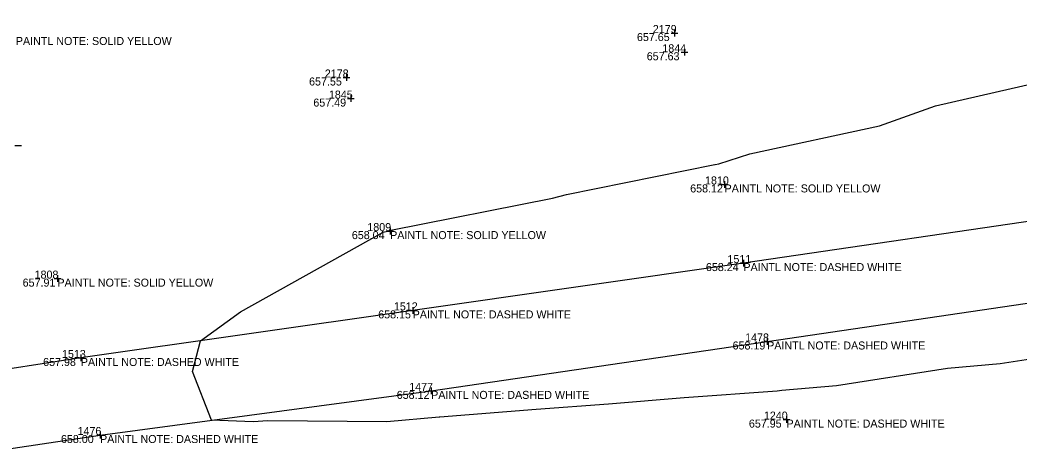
# Model space of a CAD drawing. Extents: x 2129350 to 2137777, y 657588 to 659885.
# Drawn here: x 2136816.2 to 2136965.9, y 659582.6 to 659646.9 of the extents above; entities that cross this region are included whole.
import ezdxf

# ---------------------------------------------------------------- set-up
doc = ezdxf.new("R2010")
doc.units = 0
for name, color, linetype in [('DT_X_Contour_Minor', 7, 'Continuous'), ('PV_X_COP', 7, 'Continuous'), ('SV_X_Shot_Marker', 7, 'Continuous'), ('SV_X_Text_Comment', 7, 'Continuous'), ('SV_X_Text_Elevation', 7, 'Continuous'), ('SV_X_Text_Name', 7, 'Continuous')]:
    doc.layers.add(name, color=color, linetype=linetype)

msp = doc.modelspace()

# ---------------------------------------------------------------- linework, layer by layer
at = {"layer": 'DT_X_Contour_Minor'}
for points in [[(2136871.26, 659615.24), (2136871.27, 659615.24), (2136871.63, 659615.33), (2136871.76, 659615.36), (2136896.02, 659620.15), (2136898.08, 659620.69), (2136920.35, 659625.19), (2136920.4, 659625.21), (2136920.91, 659625.31), (2136925.58, 659626.82), (2136945.03, 659631), (2136953.41, 659633.99), (2136968.9, 659637.54)], [(2136980, 659597.94), (2136963.07, 659595.35), (2136955.19, 659594.62), (2136938.57, 659592.04), (2136930.37, 659591.35), (2136930, 659591.29), (2136929.67, 659591.26), (2136915.71, 659590.23), (2136904.39, 659589.32), (2136893.57, 659588.51), (2136879.12, 659587.34), (2136879.05, 659587.34), (2136879, 659587.34), (2136871.19, 659586.65), (2136853.32, 659586.82), (2136851.11, 659586.65), (2136844.87, 659586.91), (2136842.05, 659594.17), (2136843.23, 659598.79), (2136849.23, 659603.15), (2136870.64, 659615.09), (2136871.26, 659615.24)]]:
    msp.add_lwpolyline(points, dxfattribs=at)
at = {"layer": 'PV_X_COP'}
for points in [[(2137275.59, 659654.74), (2137225.49, 659648.9), (2137175.37, 659643.04), (2137124.94, 659636.74), (2137074.86, 659630.47), (2137024.65, 659623.94), (2136974.44, 659617.7), (2136924.61, 659610.44), (2136875.04, 659603.35), (2136825.3, 659596.22), (2136775.02, 659588.45), (2136725.25, 659580.73), (2136676.14, 659572.88), (2136626.42, 659564.48), (2136576.82, 659555.17), (2136527.33, 659546.2), (2136478.17, 659536.47), (2136428.93, 659527.79), (2136379.64, 659519.25), (2136329.85, 659510.95), (2136280.38, 659502.64)], [(2136283.69, 659491.06), (2136332.92, 659499.96), (2136382.66, 659507.92), (2136432.22, 659516.18), (2136481.88, 659524.41), (2136530.83, 659534.32), (2136580.2, 659543.45), (2136629.4, 659552.49), (2136679.29, 659560.41), (2136728.6, 659569.29), (2136778.34, 659577.19), (2136828.18, 659584.68), (2136877.81, 659591.29), (2136928.17, 659598.69), (2136978.01, 659606.02), (2137027.73, 659612.26), (2137078.25, 659618.56), (2137128.21, 659625.22), (2137178.15, 659631.69), (2137228.57, 659637.49), (2137278.76, 659642.81)]]:
    msp.add_lwpolyline(points, dxfattribs=at)
at = {"layer": 'SV_X_Shot_Marker'}
for p, q in [((2136913.79, 659644.9), (2136914.79, 659644.9)), ((2136914.29, 659645.4), (2136914.29, 659644.4)), ((2136914.29, 659644.9), (2136914.29, 659644.9)), ((2136915.26, 659642.02), (2136916.26, 659642.02)), ((2136915.76, 659642.52), (2136915.76, 659641.52)), ((2136915.76, 659642.02), (2136915.76, 659642.02)), ((2136864.63, 659638.24), (2136865.63, 659638.24)), ((2136865.13, 659638.74), (2136865.13, 659637.74)), ((2136865.13, 659638.24), (2136865.13, 659638.24)), ((2136865.79, 659635.58), (2136865.79, 659634.58)), ((2136865.29, 659635.08), (2136866.29, 659635.08)), ((2136865.79, 659635.08), (2136865.79, 659635.08)), ((2136815.43, 659628.07), (2136816.43, 659628.07)), ((2136921.29, 659622.22), (2136922.29, 659622.22)), ((2136921.79, 659622.72), (2136921.79, 659621.72)), ((2136921.79, 659622.22), (2136921.79, 659622.22)), ((2136871.66, 659615.73), (2136871.66, 659614.73)), ((2136871.16, 659615.23), (2136872.16, 659615.23)), ((2136871.66, 659615.23), (2136871.66, 659615.23)), ((2136924.11, 659610.44), (2136925.11, 659610.44)), ((2136924.61, 659610.94), (2136924.61, 659609.94)), ((2136924.61, 659610.44), (2136924.61, 659610.44)), ((2136821.79, 659608.61), (2136821.79, 659607.61)), ((2136821.29, 659608.11), (2136822.29, 659608.11)), ((2136821.79, 659608.11), (2136821.79, 659608.11)), ((2136875.04, 659603.85), (2136875.04, 659602.85)), ((2136874.54, 659603.35), (2136875.54, 659603.35)), ((2136875.04, 659603.35), (2136875.04, 659603.35)), ((2136928.17, 659599.19), (2136928.17, 659598.19)), ((2136927.67, 659598.69), (2136928.67, 659598.69)), ((2136928.17, 659598.69), (2136928.17, 659598.69)), ((2136824.8, 659596.22), (2136825.8, 659596.22)), ((2136825.3, 659596.72), (2136825.3, 659595.72)), ((2136825.3, 659596.22), (2136825.3, 659596.22)), ((2136877.81, 659591.79), (2136877.81, 659590.79)), ((2136877.31, 659591.29), (2136878.31, 659591.29)), ((2136877.81, 659591.29), (2136877.81, 659591.29)), ((2136931.07, 659587.49), (2136931.07, 659586.49)), ((2136930.57, 659586.99), (2136931.57, 659586.99)), ((2136931.07, 659586.99), (2136931.07, 659586.99)), ((2136827.68, 659584.68), (2136828.68, 659584.68)), ((2136828.18, 659585.18), (2136828.18, 659584.18)), ((2136828.18, 659584.68), (2136828.18, 659584.68))]:
    msp.add_line(p, q, dxfattribs=at)

# ---------------------------------------------------------------- texts
at = {"layer": 'SV_X_Text_Comment'}
for s, p in [('PAINTL NOTE: SOLID YELLOW', (2136815.56, 659643.11)), ('PAINTL NOTE: SOLID YELLOW', (2136921.79, 659621.02)), ('PAINTL NOTE: SOLID YELLOW', (2136871.66, 659614.03)), ('PAINTL NOTE: DASHED WHITE', (2136924.61, 659609.24)), ('PAINTL NOTE: SOLID YELLOW', (2136821.79, 659606.91)), ('PAINTL NOTE: DASHED WHITE', (2136875.04, 659602.15)), ('PAINTL NOTE: DASHED WHITE', (2136928.17, 659597.49)), ('PAINTL NOTE: DASHED WHITE', (2136825.3, 659595.02)), ('PAINTL NOTE: DASHED WHITE', (2136877.81, 659590.09)), ('PAINTL NOTE: DASHED WHITE', (2136931.07, 659585.79)), ('PAINTL NOTE: DASHED WHITE', (2136828.18, 659583.48))]:
    msp.add_text(s, height=1.2, dxfattribs=at).set_placement(p)
at = {"layer": 'SV_X_Text_Elevation'}
for s, p in [('657.65', (2136908.65, 659643.7)), ('657.63', (2136910.12, 659640.82)), ('657.55', (2136859.51, 659637.04)), ('657.49', (2136860.15, 659633.88)), ('658.12', (2136916.63, 659621.02)), ('658.04', (2136865.92, 659614.03)), ('658.24', (2136918.99, 659609.24)), ('657.91', (2136816.58, 659606.91)), ('658.15', (2136869.87, 659602.15)), ('658.19', (2136922.99, 659597.49)), ('657.98', (2136819.65, 659595.02)), ('658.12', (2136872.65, 659590.09)), ('657.95', (2136925.43, 659585.79)), ('658.00', (2136822.32, 659583.48))]:
    msp.add_text(s, height=1.2, dxfattribs=at).set_placement(p)
at = {"layer": 'SV_X_Text_Name'}
for s, p in [('2179', (2136911.03, 659644.9)), ('1844', (2136912.46, 659642.02)), ('2178', (2136861.87, 659638.24)), ('1845', (2136862.48, 659635.08)), ('1810', (2136918.86, 659622.22)), ('1809', (2136868.24, 659615.23)), ('1511', (2136922.22, 659610.44)), ('1808', (2136818.37, 659608.11)), ('1512', (2136872.22, 659603.35)), ('1478', (2136924.87, 659598.69)), ('1513', (2136822.48, 659596.22)), ('1477', (2136874.52, 659591.29)), ('1240', (2136927.68, 659586.99)), ('1476', (2136824.81, 659584.68))]:
    msp.add_text(s, height=1.2, dxfattribs=at).set_placement(p)

doc.saveas('drawing.dxf')
